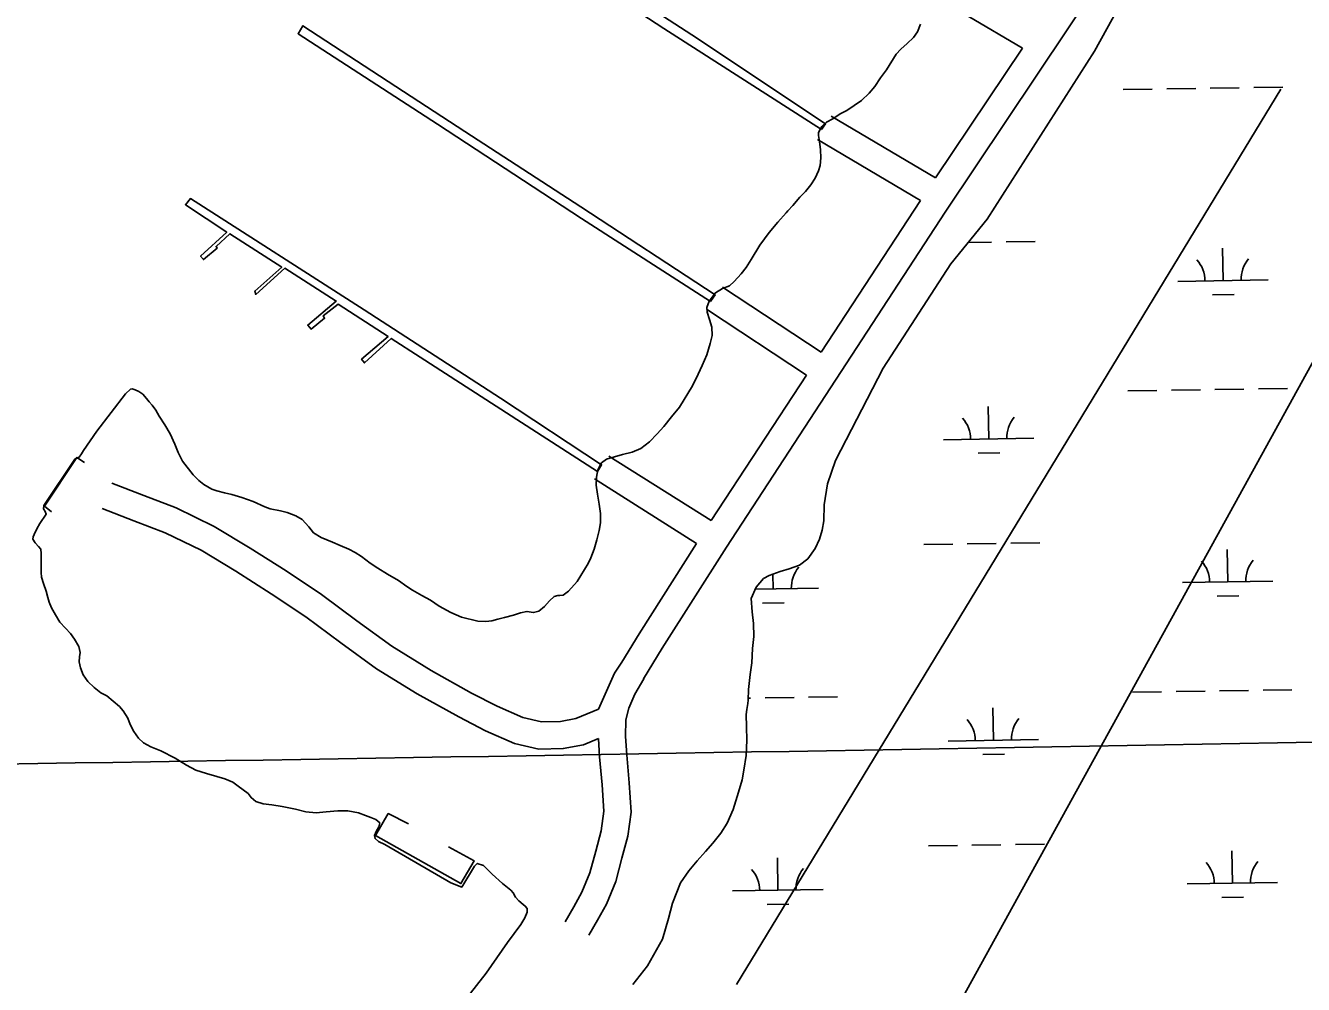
# Model space of a CAD drawing. Extents: x 3823584 to 3861785, y 301729 to 327625.
# Drawn here: x 3852193 to 3853604, y 313343 to 314401 of the extents above; entities that cross this region are included whole.
import ezdxf

# ---------------------------------------------------------------- set-up
doc = ezdxf.new("R2010")
doc.units = 0
for name, color, linetype in [('V-CHAN-DOCK', 7, 'Continuous'), ('V-GRID-MAJR', 7, 'Continuous'), ('V-ROAD-CNTR', 7, 'Continuous'), ('V-RRAP-FSHR', 7, 'Continuous'), ('V-TOPO-SHOR', 7, 'Continuous'), ('V-WETL-SWMP', 7, 'Continuous')]:
    doc.layers.add(name, color=color, linetype=linetype)

msp = doc.modelspace()

# ---------------------------------------------------------------- linework, layer by layer
at = {"layer": 'V-CHAN-DOCK'}
for points in [[(3853071.644, 314286.86100000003), (3852897.6890000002, 314398.043), (3852699.9960000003, 314527.229), (3852617.5, 314582.074), (3852623.126, 314590.53), (3852762.538, 314499.097), (3852928.7, 314391.233), (3853076.322, 314293.028)], [(3852948.998, 314096.923), (3852806.592, 314188.391), (3852647.757, 314292.714), (3852493.705, 314392.378), (3852499.105, 314401.297), (3852678.06, 314284.533), (3852805.822, 314201.29600000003), (3852954.148, 314104.233)], [(3852824.5330000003, 313909.306), (3852628.416, 314035.481), (3852596.645, 314056.117), (3852567.085, 314029.05700000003), (3852563.906, 314033.007), (3852593.215, 314058.231), (3852538.132, 314093.87200000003), (3852521.633, 314081.168), (3852522.983, 314078.389), (3852508.1040000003, 314066.357), (3852504.471, 314070.775), (3852535.869, 314097.351), (3852479.1780000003, 314133.476), (3852447.0640000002, 314104.603), (3852445.9560000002, 314108.3), (3852475.74, 314134.668), (3852418.598, 314171.716), (3852403.234, 314157.618), (3852404.594, 314155.76), (3852389.2490000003, 314143.042), (3852386.068, 314146.764), (3852414.933, 314173.371), (3852369.4590000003, 314203.608), (3852374.835, 314210.454), (3852566.847, 314087.779), (3852717.469, 313990.231), (3852828.9930000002, 313916.624)]]:
    msp.add_lwpolyline(points, close=True, dxfattribs=at)
at = {"layer": 'V-GRID-MAJR'}
msp.add_spline([(3827733.773, 313215.73), (3833043.082, 313295.662), (3838352.38, 313376.366), (3843661.667, 313457.842), (3848970.941, 313540.09), (3854280.204, 313623.11100000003), (3859589.454, 313706.903), (3859589.455, 313706.903)], degree=3, dxfattribs=at)
at = {"layer": 'V-ROAD-CNTR'}
for points in [[(3853545.564869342, 314699.73957514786), (3853208.457543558, 314195.38458385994), (3852966.6620271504, 313825.6653232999), (3852895.8761687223, 313714.2755460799), (3852875.0642103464, 313680.18461426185)], [(3853293.507373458, 314376.61722139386), (3853173.544613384, 314447.35707991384)], [(3853293.507373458, 314376.61722139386), (3853197.732565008, 314233.3265079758)], [(3853197.732565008, 314233.3265079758), (3853082.4647955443, 314301.417371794)], [(3853181.073598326, 314208.3245579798), (3853067.2068260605, 314275.5874234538)], [(3853181.073598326, 314208.3245579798), (3853071.462817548, 314040.7238931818)], [(3853071.462817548, 314040.7238931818), (3852962.401035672, 314112.83674895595)], [(3853055.042850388, 314015.615943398), (3852945.855068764, 314087.81279900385)], [(3853055.042850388, 314015.615943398), (3852949.9810605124, 313854.968264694)], [(3852949.9810605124, 313854.968264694), (3852837.076286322, 313926.26312210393)], [(3852825.5743093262, 313646.68668125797), (3852800.370359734, 313636.3917018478), (3852783.510393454, 313633.1957082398), (3852762.635435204, 313632.7867090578), (3852742.0894762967, 313637.5866994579), (3852713.6905330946, 313649.9656746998), (3852685.430589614, 313664.5896454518), (3852640.5606793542, 313689.62059538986), (3852597.2127660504, 313716.2415421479), (3852558.7658429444, 313744.35948591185), (3852519.69792108, 313773.207428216), (3852480.5089994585, 313799.37237588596), (3852440.8310788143, 313824.498325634), (3852401.0661583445, 313848.59427744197), (3852359.0092424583, 313869.05023652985), (3852323.28331391, 313882.82820897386), (3852288.149384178, 313896.3771818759)], [(3852933.718093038, 313829.75731511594), (3852821.0583183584, 313900.89717283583)], [(3852825.52730942, 313614.2627461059), (3852808.9223426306, 313607.477759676), (3852786.618387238, 313603.2517681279), (3852759.4674415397, 313602.7187691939), (3852732.6054952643, 313608.99475664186), (3852700.788558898, 313622.863728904), (3852671.224618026, 313638.161698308), (3852625.396709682, 313663.7286471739), (3852580.480799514, 313691.31159200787), (3852540.9998784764, 313720.1855342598), (3852502.449955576, 313748.6514773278), (3852464.1530321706, 313774.2204261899), (3852425.0311104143, 313798.994376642), (3852386.702187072, 313822.22033019), (3852347.029266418, 313841.51629159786), (3852312.489335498, 313854.83826495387), (3852277.355405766, 313868.38723785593)], [(3852933.718093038, 313829.75731511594), (3852870.4122196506, 313730.1375143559), (3852851.150258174, 313698.58857745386)], [(3852851.150258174, 313698.58857745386), (3852843.2372740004, 313686.38860185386), (3852837.3872857, 313673.448627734), (3852825.5743093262, 313646.68668125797)], [(3852875.556209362, 313680.1486143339), (3852865.753228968, 313663.4226477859), (3852858.9052426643, 313647.9076788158), (3852855.5002494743, 313634.8747048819), (3852855.4472495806, 313616.463741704), (3852856.6142472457, 313596.37778187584), (3852859.38224171, 313565.5298435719), (3852861.4062376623, 313533.042908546), (3852858.0182444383, 313506.7779610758), (3852851.394257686, 313482.20201022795), (3852844.4612715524, 313456.68606126), (3852834.293291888, 313431.6461113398), (3852824.346311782, 313413.9841466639), (3852814.86733074, 313397.1541803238)], [(3852825.52730942, 313614.2627461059), (3852826.69230709, 313594.1657863), (3852829.4663015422, 313563.25584811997), (3852831.286297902, 313534.038906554), (3852828.524303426, 313512.6279493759), (3852822.436315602, 313490.03799455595), (3852815.9853285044, 313466.29804203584), (3852807.21734604, 313444.7040852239), (3852798.2063640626, 313428.70611721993), (3852788.7273830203, 313411.8761508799)]]:
    msp.add_lwpolyline(points, dxfattribs=at)
at = {"layer": 'V-RRAP-FSHR'}
for points in [[(3852221.546, 313864.586), (3852213.723, 313870.767), (3852249.538, 313924.713), (3852258.048, 313919.2)], [(3852659.818, 313494.73600000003), (3852688.0640000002, 313479.51900000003), (3852673.558, 313454.19800000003), (3852579.2090000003, 313507.177), (3852593.252, 313531.602), (3852615.677, 313520.289)]]:
    msp.add_lwpolyline(points, dxfattribs=at)
at = {"layer": 'V-TOPO-SHOR'}
msp.add_line((3852977.9683422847, 313343.0021865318), (3853578.816355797, 314331.0633643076), dxfattribs=at)
for points in [[(3853180.936, 314402.827), (3853177.72, 314394.357), (3853173.471, 314388.10000000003), (3853166.481, 314381.571), (3853159.497, 314375.574), (3853154.2630000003, 314369.70900000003), (3853143.3510000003, 314352.665), (3853136.867, 314343.775), (3853130.45, 314334.354), (3853124.362, 314326.828), (3853115.758, 314318.873), (3853099.671, 314307.51300000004), (3853092.3370000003, 314304.027), (3853084.295, 314298.346), (3853077.11, 314294.631), (3853072.269, 314289.9), (3853068.396, 314283.566), (3853068.353, 314279.994), (3853069.5700000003, 314273.371), (3853070.452, 314264.395), (3853070.882, 314255.578), (3853070.403, 314247.148), (3853068.585, 314240.941)], [(3853068.585, 314240.941), (3853064.923, 314233.083), (3853060.046, 314225.464), (3853054.038, 314218.241), (3853047.7320000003, 314211.857), (3853039.9560000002, 314202.905), (3853034.719, 314196.813), (3853032.716, 314194.558), (3853023.633, 314184.406), (3853014.003, 314172.97000000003), (3853003.6610000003, 314159.11100000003), (3852994.054, 314143.116), (3852988.633, 314134.213), (3852983.16, 314127.439), (3852975.312, 314119.021), (3852970.014, 314114.221), (3852962.5330000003, 314111.04), (3852954.576, 314106.5), (3852947.558, 314097.386), (3852945.27, 314090.12), (3852945.362, 314084.953), (3852948.1580000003, 314077.09500000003), (3852950.716, 314068.405), (3852950.913, 314059.28500000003), (3852948.912, 314050.419), (3852944.969, 314038.08), (3852939.8140000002, 314026.061), (3852935.68, 314016.765), (3852929.452, 314003.922), (3852915.122, 313980.23), (3852906.2600000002, 313969.47000000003), (3852897.474, 313958.784), (3852890.39, 313950.813), (3852881.778, 313941.947), (3852872.4250000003, 313934.68700000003), (3852862.654, 313930.62200000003), (3852851.984, 313927.783), (3852843.0670000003, 313925.381), (3852834.224, 313922.74700000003), (3852828.7060000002, 313918.70900000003), (3852824.666, 313911.082), (3852823.433, 313903.043), (3852823.1010000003, 313894.006), (3852824.4280000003, 313884.114), (3852826.126, 313873.155), (3852827.676, 313862.802), (3852827.7090000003, 313852.54600000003), (3852826.167, 313844.055), (3852823.84, 313833.598), (3852820.6070000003, 313823.302), (3852816.926, 313813.925), (3852814.194, 313807.574), (3852802.037, 313787.886), (3852792.416, 313777.208), (3852786.362, 313772.797), (3852782.7860000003, 313772.30700000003), (3852780.431, 313772.33400000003), (3852776.39, 313771.166), (3852771.321, 313766.438), (3852765.929, 313760.044), (3852759.5640000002, 313755.026), (3852753.772, 313753.423), (3852746.418, 313754.723), (3852739.487, 313753.28500000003), (3852731.555, 313750.717), (3852721.801, 313748.096), (3852714.407, 313746.056), (3852707.551, 313744.387), (3852701.235, 313743.549), (3852692.3510000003, 313744.033), (3852674.3200000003, 313748.49700000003), (3852662.45, 313753.34500000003), (3852649.693, 313760.56), (3852640.043, 313766.976), (3852630.532, 313772.254), (3852620.267, 313778.224), (3852614.008, 313782.246), (3852604.5100000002, 313788.665), (3852592.59, 313795.867), (3852581.953, 313802.374), (3852573.204, 313807.947), (3852563.9450000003, 313815.194), (3852556.931, 313819.684), (3852549.756, 313823.413), (3852540.153, 313827.4), (3852531.613, 313831.222), (3852519.362, 313836.152), (3852510.691, 313841.646), (3852505.829, 313848.237), (3852498.399, 313856.148), (3852491.305, 313860.257), (3852481.546, 313863.789), (3852474.273, 313865.69800000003), (3852462.981, 313868.109), (3852457.23, 313869.999), (3852444.078, 313875.926), (3852431.673, 313880.628), (3852420.54, 313883.645), (3852412.434, 313885.564), (3852404.1010000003, 313887.788), (3852398.6550000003, 313889.826)], [(3853061.742, 313042.234), (3853158.222746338, 313202.80431671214), (3853732.3664036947, 314244.2742068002), (3854740.4558485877, 313329.65000845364)], [(3852398.6550000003, 313889.826), (3852389.67, 313894.716), (3852384.253, 313899.339), (3852377.944, 313905.413), (3852366.1920000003, 313920.744), (3852361.363, 313930.147), (3852357.519, 313939.232), (3852352.413, 313950.915), (3852346.525, 313960.86), (3852340.33, 313970.277), (3852336.531, 313976.704), (3852332.49, 313982.221), (3852329.271, 313986.13300000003), (3852326.426, 313989.889), (3852322.2260000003, 313994.49700000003), (3852317.7800000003, 313997.587), (3852313.849, 313999.455), (3852310.595, 314000.559), (3852308.615, 313999.973), (3852303.237, 313994.87), (3852271.609, 313953.83), (3852256.9250000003, 313932.5), (3852254.525, 313928.502), (3852251.901, 313925.037), (3852247.167, 313922.964), (3852212.985, 313871.471), (3852212.715, 313867.828), (3852214.6610000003, 313865.145), (3852215.767, 313862.245), (3852208.654, 313851.616), (3852205.244, 313845.882), (3852202.512, 313839.684), (3852201.34, 313836.887), (3852201.009, 313834.61100000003), (3852203.315, 313830.253), (3852207.296, 313826.407), (3852209.614, 313823.341), (3852209.94, 313818.629), (3852210.0870000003, 313811.637), (3852210.071, 313803.73600000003), (3852209.926, 313797.811), (3852210.321, 313792.564), (3852212.822, 313785.39400000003), (3852215.611, 313777.079), (3852217.503, 313769.915), (3852219.041, 313765.037), (3852221.628, 313758.7), (3852225.865, 313750.826), (3852230.864, 313742.943), (3852236.863, 313736.18700000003), (3852242.341, 313730.196), (3852246.978, 313723.913), (3852251.596, 313716.032), (3852253.114, 313709.178), (3852252.375, 313704.551), (3852252.006, 313698.934), (3852253.526, 313692.46), (3852256.626, 313684.598), (3852261.629, 313677.169), (3852268.544, 313670.63), (3852275.9960000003, 313664.693), (3852282.568, 313661.426), (3852296.486, 313649.64), (3852300.5330000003, 313644.958), (3852305.606, 313636.846), (3852308.338, 313630.053), (3852312.424, 313622.105), (3852317.427, 313614.677), (3852323.0670000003, 313609.674), (3852331.298, 313605.322), (3852342.3370000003, 313600.636), (3852357.972, 313592.78), (3852370.4930000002, 313584.96), (3852380.839, 313579.599), (3852392.5700000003, 313575.662), (3852404.2320000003, 313572.412), (3852412.864, 313569.957), (3852421.865, 313566.356), (3852427.583, 313561.656), (3852438.583, 313553.55), (3852441.952, 313549.25800000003), (3852447.143, 313545.018), (3852455.315, 313542.188), (3852464.648, 313541.092), (3852476.022, 313539.288), (3852490.807, 313536.533), (3852502.47, 313533.51), (3852513.855, 313532.39), (3852524.884, 313533.402), (3852537.735, 313534.391), (3852548.827, 313534.416), (3852560.654, 313532.226), (3852568.219, 313529.48), (3852573.97, 313527.36), (3852579.6410000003, 313525.167), (3852584.003, 313521.319), (3852583.041, 313516.924), (3852579.864, 313511.642), (3852578.144, 313507.407), (3852578.863, 313503.902), (3852582.625, 313500.82)], [(3852582.625, 313500.82), (3852589.725, 313497.242), (3852662.548, 313454.914), (3852674.578, 313450.444), (3852688.594, 313473.377), (3852691.595, 313476.457), (3852698.636, 313474.39900000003), (3852708.247, 313464.714), (3852719.446, 313454.175), (3852728.856, 313446.849), (3852731.4080000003, 313444.085), (3852733.708, 313439.347), (3852737.687, 313435.19800000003), (3852742.426, 313431.117), (3852744.534, 313429.42100000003), (3852746.858, 313426.81), (3852746.887, 313422.783), (3852744.079, 313416.434), (3852739.663, 313409.26900000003), (3852724.998, 313389.38), (3852701.427, 313355.238), (3852669.4250000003, 313314.583)]]:
    msp.add_lwpolyline(points, dxfattribs=at)
at = {"layer": 'V-WETL-SWMP'}
for p, q in [((3853373.1829854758, 314373.08298680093), (3853442.901984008, 314500.1659854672)), ((3853254.739980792, 314187.8419825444), (3853373.1829854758, 314373.08298680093)), ((3853405.016183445, 314330.79951097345), (3853437.0123803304, 314331.2928514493)), ((3853453.010478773, 314331.539521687), (3853485.0066756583, 314332.0328621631)), ((3853501.0047741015, 314332.27953240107), (3853533.0009709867, 314332.7728728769)), ((3853548.999069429, 314333.01954311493), (3853580.9952663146, 314333.5128835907)), ((3853214.473977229, 314138.4059793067), (3853254.739980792, 314187.8419825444)), ((3853233.661917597, 314161.96369544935), (3853259.5956591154, 314162.3635606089)), ((3853275.593757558, 314162.61023084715), (3853307.5899544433, 314163.1035713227)), ((3853515.125177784, 314119.8679805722), (3853514.570169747, 314155.8637020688)), ((3853139.7869842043, 314023.2179856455), (3853214.473977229, 314138.4059793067)), ((3853465.1311201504, 314119.09713607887), (3853565.1192354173, 314120.63882506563)), ((3853503.36450198, 314104.25381182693), (3853527.361649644, 314104.62381718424)), ((3853087.073980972, 313921.46898270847), (3853139.7869842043, 314023.2179856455)), ((3853506.1335879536, 313999.6440699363), (3853538.1297848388, 314000.1374104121)), ((3853554.127883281, 314000.3840806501), (3853586.1240801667, 314000.8774211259)), ((3853410.1449972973, 313998.1640485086), (3853442.1411941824, 313998.65738898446)), ((3853458.1392926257, 313998.9040592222), (3853490.135489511, 313999.39739969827)), ((3853256.3536539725, 313945.0447512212), (3853255.7986459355, 313981.0404727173)), ((3853206.3595963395, 313944.27390672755), (3853306.347711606, 313945.81559571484)), ((3853244.592978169, 313929.4305824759), (3853268.5901258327, 313929.8005878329)), ((3853078.4169809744, 313895.5729827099), (3853087.073980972, 313921.46898270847)), ((3853074.665980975, 313872.4059827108), (3853078.4169809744, 313895.5729827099)), ((3853074.460980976, 313854.7669827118), (3853074.665980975, 313872.4059827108)), ((3853072.4849809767, 313844.57698271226), (3853074.460980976, 313854.7669827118)), ((3853064.586980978, 313824.0109827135), (3853069.581980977, 313834.3979827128)), ((3853069.581980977, 313834.3979827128), (3853072.4849809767, 313844.57698271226)), ((3853056.563980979, 313812.73098271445), (3853064.586980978, 313824.0109827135)), ((3853184.7339807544, 313828.4947469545), (3853216.73017764, 313828.98808743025)), ((3853232.7282760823, 313829.2347576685), (3853264.724472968, 313829.72809814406)), ((3853280.7225714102, 313829.9747683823), (3853312.7187682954, 313830.46810885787)), ((3853520.2539916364, 313787.2325181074), (3853519.6989835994, 313823.228239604)), ((3853036.01098098, 313801.8289827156), (3853047.4309809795, 313805.8739827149)), ((3853047.4309809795, 313805.8739827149), (3853056.563980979, 313812.73098271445)), ((3852999.565980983, 313781.593982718), (3853007.5669809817, 313791.01798271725)), ((3853007.5669809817, 313791.01798271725), (3853014.105980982, 313794.4239827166)), ((3853014.105980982, 313794.4239827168), (3853026.225980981, 313798.6929827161)), ((3853018.4056420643, 313779.4946577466), (3853018.153469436, 313795.8496203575)), ((3853026.225980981, 313798.6929827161), (3853036.01098098, 313801.8289827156)), ((3852994.0819809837, 313769.123982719), (3852999.565980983, 313781.593982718)), ((3852998.507826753, 313779.18785885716), (3853068.3996996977, 313780.2655022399)), ((3853470.259934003, 313786.46167361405), (3853570.24804927, 313788.0033626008)), ((3852995.3019809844, 313754.25498271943), (3852994.0819809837, 313769.123982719)), ((3853006.64496626, 313763.8804890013), (3853030.642113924, 313764.25049435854)), ((3853508.493315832, 313771.61834936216), (3853532.490463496, 313771.9883547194)), ((3852996.542980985, 313741.2419827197), (3852995.3019809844, 313754.25498271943)), ((3852996.8399809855, 313726.84798272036), (3852996.542980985, 313741.2419827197)), ((3852995.528980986, 313713.8639827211), (3852996.8399809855, 313726.84798272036)), ((3852994.648980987, 313698.0909827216), (3852995.528980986, 313713.8639827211)), ((3852993.1049809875, 313685.1109827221), (3852994.648980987, 313698.0909827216)), ((3852991.288980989, 313668.651982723), (3852993.1049809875, 313685.1109827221)), ((3852990.916980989, 313656.58598272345), (3852991.2889809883, 313668.651982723)), ((3853415.27381115, 313665.52858604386), (3853447.270008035, 313666.02192651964)), ((3853463.268106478, 313666.26859675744), (3853495.264303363, 313666.76193723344)), ((3853511.262401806, 313667.0086074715), (3853543.258598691, 313667.50194794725)), ((3853559.2566971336, 313667.7486181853), (3853591.2528940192, 313668.24195866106)), ((3852989.1729809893, 313646.39398272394), (3852990.408980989, 313652.87798272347)), ((3852990.408980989, 313652.87798272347), (3852990.9169809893, 313656.58598272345)), ((3852990.990995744, 313658.98668711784), (3852993.415953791, 313659.0240768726)), ((3853009.4140522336, 313659.2707471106), (3853041.4102491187, 313659.76408758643)), ((3853057.4083475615, 313660.0107578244), (3853089.404544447, 313660.50409830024)), ((3853261.482467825, 313612.4092887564), (3853260.927459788, 313648.4050102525)), ((3852988.6469809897, 313641.06098272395), (3852989.1729809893, 313646.39398272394)), ((3852988.9489809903, 313627.13098272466), (3852988.6469809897, 313641.06098272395)), ((3852989.2429809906, 313612.5039827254), (3852988.9489809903, 313627.13098272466)), ((3852988.5819809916, 313595.5679827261), (3852989.2429809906, 313612.5039827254)), ((3853211.4884101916, 313611.63844426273), (3853311.4765254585, 313613.18013325)), ((3852986.0749809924, 313579.5809827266), (3852988.5819809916, 313595.5679827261)), ((3853249.7217920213, 313596.7951200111), (3853273.718939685, 313597.1651253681)), ((3852984.0939809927, 313568.9269827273), (3852986.0749809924, 313579.5809827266)), ((3852980.2189809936, 313555.044982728), (3852984.0939809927, 313568.9269827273)), ((3852974.1959809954, 313536.08198272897), (3852980.2189809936, 313555.044982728)), ((3852967.518980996, 313520.8399827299), (3852974.195980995, 313536.08198272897)), ((3852960.4299809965, 313510.01298273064), (3852967.518980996, 313520.8399827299)), ((3852951.7109809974, 313498.7409827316), (3852960.4299809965, 313510.01298273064)), ((3852943.4799809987, 313489.5529827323), (3852951.7109809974, 313498.7409827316)), ((3853189.862794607, 313495.85928448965), (3853221.8589914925, 313496.3526249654)), ((3853237.8570899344, 313496.5992952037), (3853269.85328682, 313497.09263567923)), ((3853285.851385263, 313497.3393059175), (3853317.8475821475, 313497.83264639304)), ((3852925.128981, 313468.411982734), (3852934.538980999, 313479.21098273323)), ((3852934.538980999, 313479.21098273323), (3852943.4799809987, 313489.5529827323)), ((3853023.5344559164, 313446.85919528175), (3853022.9794478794, 313482.85491677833)), ((3853525.3828054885, 313454.59705564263), (3853524.8277974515, 313490.5927771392)), ((3852916.1539810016, 313455.0529827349), (3852925.128981, 313468.411982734)), ((3852907.0729810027, 313432.6439827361), (3852916.1539810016, 313455.0529827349)), ((3853475.388747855, 313453.8262111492), (3853575.376863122, 313455.367900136)), ((3852973.540398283, 313446.08835078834), (3853073.52851355, 313447.63003977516)), ((3853513.6221296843, 313438.98288689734), (3853537.6192773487, 313439.3528922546)), ((3852902.929981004, 313415.7479827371), (3852907.0729810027, 313432.6439827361)), ((3853011.773780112, 313431.24502653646), (3853035.7709277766, 313431.6150318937)), ((3852896.164985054, 313392.84798641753), (3852902.929981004, 313415.7479827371)), ((3852879.573989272, 313363.32999025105), (3852896.1649850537, 313392.84798641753)), ((3852863.551989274, 313342.8579902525), (3852879.573989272, 313363.32999025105))]:
    msp.add_line(p, q, dxfattribs=at)
for centre, radius, start, end in [((3853459.8814871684, 314119.49105306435), 35.24628790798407, 0.11153765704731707, 41.65519599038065), ((3853570.354228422, 314121.19440158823), 35.246287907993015, 140.11153465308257, 181.6551929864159), ((3853201.1099633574, 313944.6678237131), 35.24628790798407, 0.11153765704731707, 41.65519599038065), ((3853311.582704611, 313946.37117223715), 35.246287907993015, 140.11153465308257, 181.6551929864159), ((3853073.6346927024, 313780.8210787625), 35.246287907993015, 140.11153465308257, 181.6551929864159), ((3853465.010301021, 313786.85559059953), 35.24628790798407, 0.11153765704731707, 41.65519599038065), ((3853575.4830422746, 313788.5589391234), 35.246287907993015, 140.11153465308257, 181.6551929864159), ((3853206.23877721, 313612.0323612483), 35.24628790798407, 0.11153765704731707, 41.65519599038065), ((3853316.711518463, 313613.7357097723), 35.246287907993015, 140.11153465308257, 181.6551929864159), ((3853580.6118561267, 313455.9234766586), 35.246287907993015, 140.11153465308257, 181.6551929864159), ((3852968.290765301, 313446.4822677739), 35.24628790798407, 0.11153765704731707, 41.65519599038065), ((3853078.7635065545, 313448.1856162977), 35.246287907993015, 140.11153465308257, 181.6551929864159), ((3853470.139114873, 313454.2201281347), 35.24628790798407, 0.11153765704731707, 41.65519599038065)]:
    msp.add_arc(centre, radius, start, end, dxfattribs=at)

doc.saveas('drawing.dxf')
